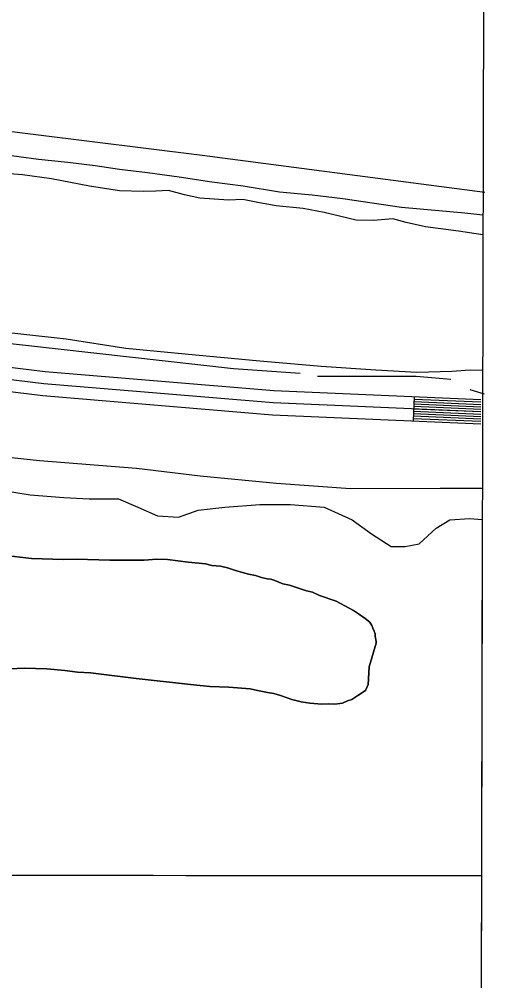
# Model space of a CAD drawing. Extents: x 3161615 to 3199515, y 867541 to 892976.
# Drawn here: x 3196640 to 3197229, y 884915 to 886110 of the extents above; entities that cross this region are included whole.
import ezdxf

# ---------------------------------------------------------------- set-up
doc = ezdxf.new("R2010")
doc.units = 0
for name, color, linetype in [('V-GRID-FRAM', 7, 'Continuous'), ('V-GRID-MAJR', 7, 'Continuous'), ('V-LEVE-TOET', 7, 'Continuous'), ('V-ROAD-CNTR', 7, 'Continuous'), ('V-SITE-VEGE', 7, 'Continuous'), ('V-TOPO-SHOR', 7, 'Continuous')]:
    doc.layers.add(name, color=color, linetype=linetype)

msp = doc.modelspace()

# ---------------------------------------------------------------- linework, layer by layer
at = {"layer": 'V-GRID-FRAM'}
msp.add_lwpolyline([(3165877.443, 891195.481), (3197228.983, 891108.84), (3197186.656, 872920.878), (3165819.245, 873007.562), (3165877.443, 891195.481)], dxfattribs=at)
at = {"layer": 'V-GRID-MAJR'}
msp.add_spline([(3165858.044, 885132.7980000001), (3171084.176, 885116.4550000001), (3176310.311, 885100.872), (3181536.449, 885086.049), (3186762.588, 885071.987), (3191988.73, 885058.685), (3197214.873, 885046.142), (3197214.874, 885046.142)], degree=3, dxfattribs=at)
at = {"layer": 'V-LEVE-TOET'}
for points in [[(3196008.957000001, 885804.182999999), (3196080.467000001, 885795.2799999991), (3196158.672000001, 885785.430999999), (3196306.980000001, 885762.837999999), (3196386.704000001, 885752.3729999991), (3196470.6440000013, 885738.1819999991), (3196555.005000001, 885728.4559999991), (3196698.727000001, 885712.7949999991), (3196772.660000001, 885701.0499999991), (3196850.765000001, 885693.6989999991), (3196934.847000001, 885685.932999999), (3197015.446000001, 885678.9539999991), (3197083.454000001, 885674.136999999), (3197134.681000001, 885671.283999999), (3197178.211000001, 885672.672999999), (3197200.862000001, 885674.3969999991), (3197216.335092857, 885674.0193297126)], [(3197215.9925056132, 885526.8091857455), (3197163.5190000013, 885527.0519999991), (3197052.069000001, 885526.6279999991), (3196960.290000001, 885533.1889999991), (3196865.048000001, 885542.1599999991), (3196785.872000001, 885551.878999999), (3196665.400000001, 885561.0979999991), (3196552.865000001, 885573.454999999), (3196465.216000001, 885584.7009999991), (3196398.132000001, 885595.329999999), (3196326.038000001, 885605.5959999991), (3196224.552000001, 885620.761999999), (3196165.594000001, 885630.040999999), (3196118.746000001, 885635.564999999), (3196067.331000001, 885628.621999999), (3196046.595000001, 885628.7159999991), (3196031.735000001, 885629.1769999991), (3196007.4820000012, 885632.0299999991), (3195909.973000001, 885646.5199999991), (3195820.930000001, 885661.0419999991), (3195677.287000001, 885674.3189999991), (3195552.441000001, 885698.2069999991), (3195312.635000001, 885736.0009999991)]]:
    msp.add_lwpolyline(points, dxfattribs=at)
at = {"layer": 'V-ROAD-CNTR'}
msp.add_line((3197131.331700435, 885640.9836903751), (3197130.040703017, 885611.011750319), dxfattribs=at)
for points in [[(3193981.327000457, 886021.4179295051), (3194473.103016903, 885957.1190581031), (3195375.595211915, 885837.9112965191), (3196183.186596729, 885731.667509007), (3196672.4696181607, 885672.3776275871), (3196956.966049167, 885648.4986753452), (3197214.1465348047, 885637.413697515)], [(3193979.4270042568, 886006.537959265), (3194471.1490208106, 885942.247087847), (3195373.6352158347, 885823.0403262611), (3196181.3056004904, 885716.7855387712), (3196670.939621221, 885657.4536574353), (3196956.0150510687, 885633.5257052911), (3197214.111534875, 885622.4017275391)], [(3193976.649009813, 885991.774988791), (3194469.195024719, 885927.3751175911), (3195371.6752197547, 885808.169356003), (3196179.424604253, 885701.9035685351), (3196669.409624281, 885642.5296872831), (3196955.064052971, 885618.5527352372), (3197214.0765349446, 885607.3897575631)], [(3197131.204700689, 885637.9866963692), (3197214.139534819, 885634.4117035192)], [(3197130.6877017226, 885625.9977203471), (3197214.111534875, 885622.4017275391)], [(3197130.816701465, 885628.9947143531), (3197214.1185348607, 885625.4037215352)], [(3197130.9457012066, 885631.991708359), (3197214.125534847, 885628.4067155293)], [(3197131.075700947, 885634.989702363), (3197214.132534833, 885631.4087095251)], [(3197130.170702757, 885614.0087443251), (3197214.083534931, 885610.391751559)], [(3197130.299702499, 885617.0057383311), (3197214.090534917, 885613.394745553)], [(3197130.429702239, 885620.003732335), (3197214.097534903, 885616.3967395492)], [(3197130.558701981, 885623.000726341), (3197214.1045348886, 885619.3997335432)]]:
    msp.add_lwpolyline(points, dxfattribs=at)
at = {"layer": 'V-SITE-VEGE'}
for p, q in [((3196599.989000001, 885527.9119999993), (3196653.915000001, 885519.2099999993)), ((3196653.915000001, 885519.209999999), (3196695.666000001, 885515.7279999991)), ((3196695.666000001, 885515.7279999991), (3196726.977000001, 885513.986999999)), ((3196726.977000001, 885513.986999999), (3196763.508000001, 885513.986999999)), ((3196763.508000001, 885513.986999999), (3196787.865000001, 885503.5449999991)), ((3196895.718000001, 885503.5449999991), (3196939.208000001, 885507.025999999)), ((3196939.208000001, 885507.0259999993), (3196977.479000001, 885507.0259999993)), ((3196977.479000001, 885507.0259999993), (3197019.227000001, 885503.5449999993)), ((3196787.865000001, 885503.5449999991), (3196812.217000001, 885493.099999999)), ((3196812.217000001, 885493.099999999), (3196838.311000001, 885491.3609999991)), ((3196838.311000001, 885491.3609999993), (3196862.666000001, 885500.062999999)), ((3196862.666000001, 885500.062999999), (3196895.718000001, 885503.5449999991)), ((3197019.227000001, 885503.5449999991), (3197054.0190000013, 885487.881999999)), ((3197054.0190000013, 885487.881999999), (3197078.373000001, 885470.4759999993)), ((3197158.395000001, 885477.4389999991), (3197175.791000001, 885487.881999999)), ((3197175.791000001, 885487.881999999), (3197200.143000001, 885489.621999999)), ((3197200.143000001, 885489.621999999), (3197215.902628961, 885488.189081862)), ((3197215.902628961, 885488.189081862), (3197214.3157557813, 884806.3077980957)), ((3197078.373000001, 885470.4759999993), (3197102.728000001, 885454.809999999)), ((3197137.518000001, 885458.2939999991), (3197158.395000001, 885477.4389999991)), ((3197120.1240000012, 885454.809999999), (3197137.518000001, 885458.2939999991)), ((3196655.363000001, 885439.8499999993), (3196595.545000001, 885447.1509999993)), ((3197102.728000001, 885454.809999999), (3197120.1240000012, 885454.809999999)), ((3196695.092000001, 885438.626999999), (3196655.363000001, 885439.849999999)), ((3196711.476000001, 885438.9039999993), (3196695.092000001, 885438.6269999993)), ((3196752.764000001, 885437.6319999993), (3196711.476000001, 885438.9039999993)), ((3196769.926000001, 885437.8839999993), (3196752.764000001, 885437.6319999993)), ((3196795.657000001, 885437.8709999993), (3196769.926000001, 885437.8839999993)), ((3196811.288000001, 885438.9489999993), (3196795.657000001, 885437.8709999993)), ((3196824.530000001, 885438.540999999), (3196811.288000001, 885438.9489999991)), ((3196850.167000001, 885435.4139999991), (3196824.530000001, 885438.540999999)), ((3196863.385000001, 885434.2259999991), (3196850.167000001, 885435.4139999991)), ((3196871.931000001, 885433.1839999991), (3196863.385000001, 885434.2259999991)), ((3196879.672000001, 885431.3849999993), (3196871.931000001, 885433.1839999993)), ((3196890.555000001, 885430.270999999), (3196879.672000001, 885431.3849999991)), ((3196899.075000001, 885428.4489999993), (3196890.555000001, 885430.2709999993)), ((3196909.108000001, 885425.0199999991), (3196899.075000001, 885428.4489999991)), ((3196925.347000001, 885420.6229999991), (3196909.108000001, 885425.0199999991)), ((3196933.869000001, 885418.7999999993), (3196925.347000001, 885420.6229999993)), ((3196941.587000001, 885416.2259999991), (3196933.869000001, 885418.7999999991)), ((3196948.551000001, 885414.449999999), (3196941.587000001, 885416.2259999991)), ((3196953.224000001, 885414.3049999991), (3196948.551000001, 885414.449999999)), ((3196957.849000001, 885412.6029999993), (3196953.224000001, 885414.3049999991)), ((3196967.8570000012, 885408.3989999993), (3196957.849000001, 885412.6029999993)), ((3196976.379000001, 885406.5759999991), (3196967.8570000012, 885408.3989999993)), ((3196997.219000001, 885399.6969999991), (3196976.379000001, 885406.5759999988)), ((3197004.963000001, 885397.8989999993), (3196997.219000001, 885399.6969999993)), ((3197013.413000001, 885393.7409999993), (3197004.963000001, 885397.8989999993)), ((3197034.253000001, 885386.859999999), (3197013.413000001, 885393.7409999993)), ((3197055.731000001, 885375.2819999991), (3197034.253000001, 885386.859999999)), ((3197063.378000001, 885370.366999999), (3197055.731000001, 885375.2819999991)), ((3197070.245000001, 885365.4789999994), (3197063.378000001, 885370.366999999)), ((3197076.331000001, 885360.6129999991), (3197070.2450000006, 885365.4789999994)), ((3197078.549000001, 885356.645999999), (3197076.331000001, 885360.6129999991)), ((3197080.012000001, 885353.483999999), (3197078.549000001, 885356.645999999)), ((3197081.449000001, 885349.5369999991), (3197080.012000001, 885353.483999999)), ((3197082.912000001, 885346.3749999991), (3197081.449000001, 885349.5369999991)), ((3197082.815000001, 885343.2579999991), (3197082.912000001, 885346.3749999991)), ((3197084.181000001, 885336.9789999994), (3197082.815000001, 885343.2579999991)), ((3197084.112000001, 885334.6419999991), (3197084.181000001, 885336.9789999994)), ((3197075.410000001, 885305.2779999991), (3197084.112000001, 885334.6419999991)), ((3196628.526000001, 885302.6579999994), (3196646.491000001, 885303.6659999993)), ((3196646.491000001, 885303.6659999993), (3196674.5360000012, 885302.8019999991)), ((3196674.5360000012, 885302.8019999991), (3196697.081000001, 885300.5489999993)), ((3197073.958000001, 885283.488999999), (3197075.410000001, 885305.2779999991)), ((3196697.081000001, 885300.5489999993), (3196712.613000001, 885298.5109999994)), ((3196712.613000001, 885298.5109999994), (3196728.972000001, 885298.0069999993)), ((3196728.972000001, 885298.006999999), (3196785.673000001, 885290.8049999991)), ((3196785.673000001, 885290.8049999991), (3196853.280000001, 885283.263999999)), ((3196853.280000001, 885283.263999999), (3196877.383000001, 885280.9639999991)), ((3196877.383000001, 885280.9639999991), (3196900.752000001, 885280.2409999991)), ((3196900.752000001, 885280.2409999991), (3196927.192000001, 885277.868999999)), ((3196927.192000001, 885277.868999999), (3196936.492000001, 885276.023999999)), ((3197070.603000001, 885275.7949999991), (3197073.9580000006, 885283.488999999)), ((3196936.492000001, 885276.023999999), (3196948.882000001, 885273.3039999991)), ((3196948.882000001, 885273.3039999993), (3196956.650000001, 885272.2839999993)), ((3196956.650000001, 885272.2839999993), (3196965.148000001, 885269.6839999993)), ((3196965.148000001, 885269.6839999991), (3196979.025000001, 885264.577999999)), ((3197053.883000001, 885264.6129999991), (3197061.062000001, 885269.8509999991)), ((3197061.062000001, 885269.8509999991), (3197070.603000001, 885275.7949999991)), ((3196979.025000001, 885264.577999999), (3196990.639000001, 885261.8809999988)), ((3196990.639000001, 885261.8809999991), (3197001.498000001, 885259.9879999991)), ((3197001.498000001, 885259.9879999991), (3197016.276000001, 885258.7529999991)), ((3197016.276000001, 885258.7529999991), (3197024.867000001, 885259.2669999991)), ((3197024.867000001, 885259.2669999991), (3197032.658000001, 885259.0279999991)), ((3197032.658000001, 885259.0279999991), (3197042.054000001, 885260.2999999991)), ((3197042.054000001, 885260.2999999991), (3197048.382000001, 885263.221999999)), ((3197048.382000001, 885263.221999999), (3197053.883000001, 885264.6129999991))]:
    msp.add_line(p, q, dxfattribs=at)
at = {"layer": 'V-TOPO-SHOR'}
msp.add_line((3197200.278328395, 885649.8464862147), (3197218.281427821, 885644.3912829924), dxfattribs=at)
for points in [[(3195423.217561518, 886132.2389489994), (3195783.433905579, 886078.9907994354), (3196453.470861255, 885992.4537589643), (3196867.746295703, 885940.8580367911), (3197218.9735380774, 885894.8419981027)], [(3196614.960000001, 885942.8489999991), (3196664.040000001, 885936.1519999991), (3196700.562000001, 885932.368999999), (3196734.823000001, 885927.969999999), (3196764.724000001, 885923.640999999), (3196799.854000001, 885919.503999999), (3196839.171000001, 885914.0789999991), (3196879.885000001, 885907.7849999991), (3196918.676000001, 885902.8779999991), (3196963.927000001, 885895.469999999), (3197004.369000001, 885891.7019999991), (3197042.550000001, 885887.0569999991), (3197115.692000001, 885876.5299999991), (3197194.139000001, 885869.1619999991), (3197216.783946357, 885866.8922101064)], [(3197216.726130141, 885842.0485134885), (3197186.557000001, 885846.6519999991), (3197145.148000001, 885852.0709999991), (3197121.254000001, 885857.469999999), (3197104.682000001, 885862.1129999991), (3197080.729000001, 885859.9289999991), (3197059.032000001, 885860.283999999), (3197019.438000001, 885869.6309999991), (3196993.193000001, 885874.930999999), (3196959.811000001, 885877.9419999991), (3196939.146000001, 885881.697999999), (3196918.220000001, 885885.885999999), (3196900.273000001, 885885.121999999), (3196864.628000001, 885887.511999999), (3196845.528000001, 885891.795999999), (3196825.730000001, 885897.0349999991), (3196810.137000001, 885896.278999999), (3196794.367000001, 885896.045999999), (3196764.741000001, 885896.540999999), (3196727.426000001, 885902.586999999), (3196680.515000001, 885911.6429999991), (3196644.337000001, 885916.4729999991), (3196605.552000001, 885919.5489999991)], [(3196522.934573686, 885700.3673694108), (3196562.614088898, 885714.6722564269), (3196906.6540332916, 885675.8833494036), (3196989.522066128, 885670.2488946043)], [(3197011.133752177, 885666.5855366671), (3197133.656404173, 885666.2469503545), (3197176.889734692, 885662.5238418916)], [(3196595.545000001, 885447.150999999), (3196655.363000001, 885439.849999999), (3196695.092000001, 885438.626999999), (3196711.476000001, 885438.903999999), (3196752.764000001, 885437.631999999), (3196769.926000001, 885437.883999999), (3196795.657000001, 885437.8709999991), (3196811.288000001, 885438.9489999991), (3196824.530000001, 885438.540999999), (3196850.167000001, 885435.4139999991), (3196863.385000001, 885434.2259999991), (3196871.931000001, 885433.1839999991), (3196879.672000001, 885431.3849999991), (3196890.555000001, 885430.270999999), (3196899.075000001, 885428.4489999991), (3196909.108000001, 885425.0199999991), (3196925.347000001, 885420.6229999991), (3196933.869000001, 885418.7999999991), (3196941.587000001, 885416.2239999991), (3196948.551000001, 885414.449999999), (3196953.224000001, 885414.3049999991), (3196957.851000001, 885412.6029999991), (3196967.8570000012, 885408.398999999), (3196976.379000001, 885406.5759999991), (3196997.219000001, 885399.6969999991), (3197004.963000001, 885397.898999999), (3197013.413000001, 885393.738999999), (3197034.253000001, 885386.859999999), (3197055.731000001, 885375.2819999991), (3197063.378000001, 885370.366999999), (3197070.245000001, 885365.4789999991), (3197076.331000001, 885360.6129999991), (3197078.549000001, 885356.645999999), (3197080.012000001, 885353.481999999), (3197081.449000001, 885349.5369999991), (3197082.912000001, 885346.3749999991), (3197082.815000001, 885343.2579999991), (3197084.181000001, 885336.9789999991), (3197084.110000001, 885334.6419999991), (3197075.410000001, 885305.2779999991)], [(3197075.410000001, 885305.2779999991), (3197073.958000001, 885283.488999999), (3197070.601000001, 885275.7949999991), (3197061.062000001, 885269.8509999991), (3197053.883000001, 885264.6129999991), (3197048.382000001, 885263.221999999), (3197042.054000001, 885260.2999999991), (3197032.658000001, 885259.0279999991), (3197024.867000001, 885259.2669999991), (3197016.276000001, 885258.7529999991), (3197001.498000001, 885259.9879999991), (3196990.639000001, 885261.8809999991), (3196979.025000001, 885264.577999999), (3196965.148000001, 885269.6839999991), (3196956.650000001, 885272.283999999), (3196948.882000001, 885273.3039999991), (3196936.492000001, 885276.023999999), (3196927.192000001, 885277.868999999), (3196900.752000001, 885280.2429999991), (3196877.383000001, 885280.9639999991), (3196853.280000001, 885283.263999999), (3196785.673000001, 885290.8049999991), (3196728.972000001, 885298.006999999), (3196712.613000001, 885298.510999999), (3196697.081000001, 885300.5489999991), (3196674.5360000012, 885302.8019999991), (3196646.491000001, 885303.665999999), (3196628.526000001, 885302.6579999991)]]:
    msp.add_lwpolyline(points, dxfattribs=at)

doc.saveas('drawing.dxf')
